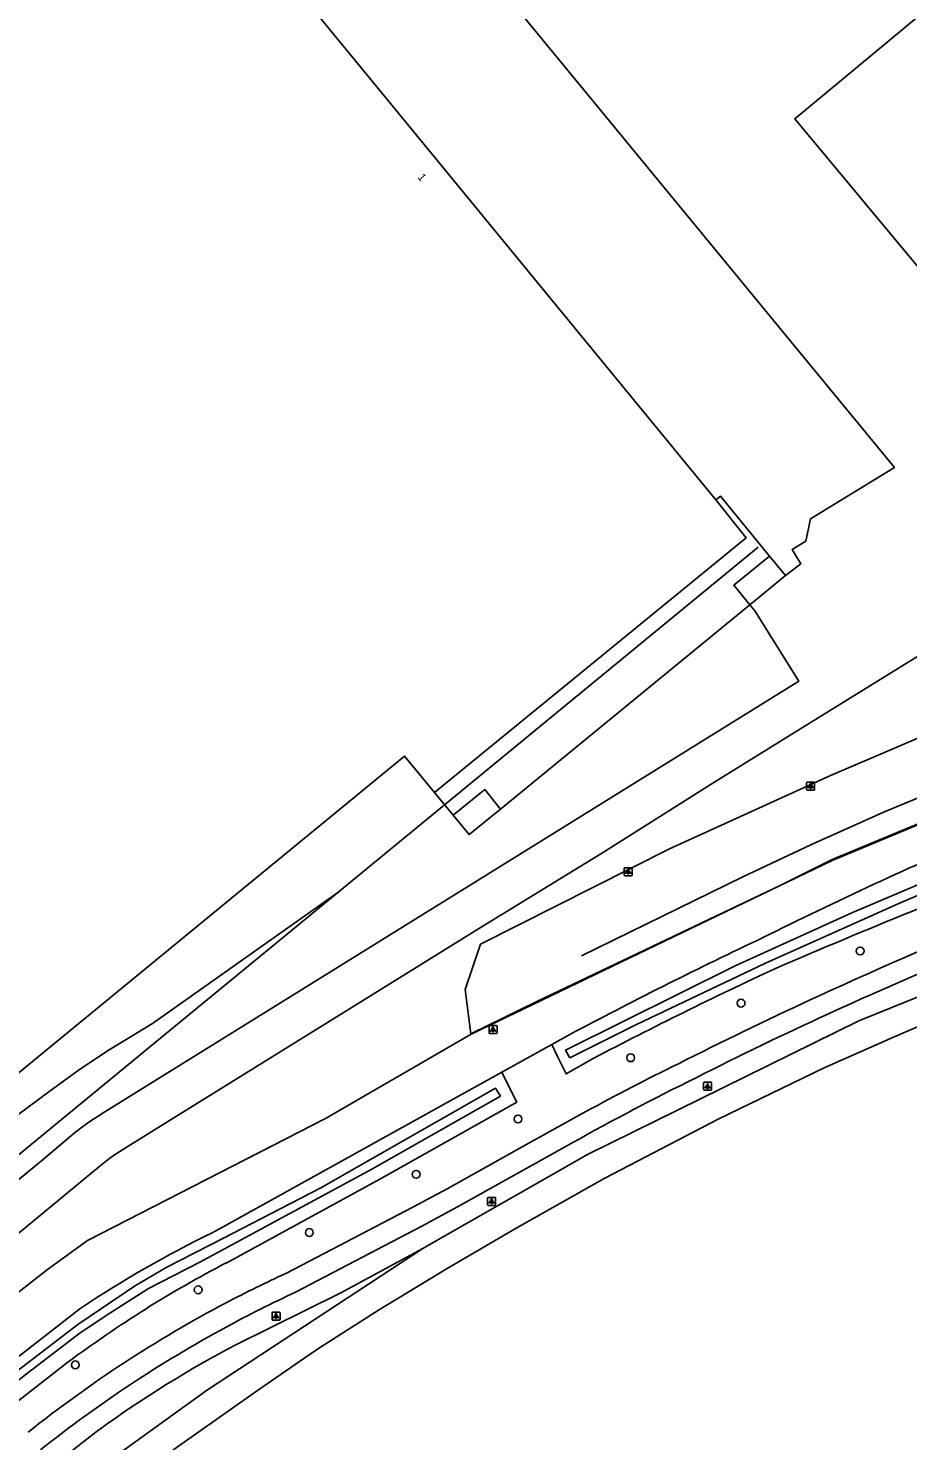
# Model space of a CAD drawing. Extents: x 156141 to 158132, y 385651 to 388399.
# Drawn here: x 157475.3 to 157585.1, y 386329.6 to 386506.1 of the extents above; entities that cross this region are included whole.
import ezdxf

# ---------------------------------------------------------------- set-up
doc = ezdxf.new("R2010")
doc.units = 0
for name, color, linetype in [('IMGEO_Boom', 7, 'Continuous'), ('IMGEO_Fietspad_gesloten', 7, 'Continuous'), ('IMGEO_Groenvoorziening', 7, 'Continuous'), ('IMGEO_Hek', 7, 'Continuous'), ('IMGEO_Lichtpunt', 7, 'Continuous'), ('IMGEO_Pand', 7, 'Continuous'), ('IMGEO_Pand_nummerreeks', 7, 'Continuous'), ('IMGEO_Pand_overbouw', 7, 'Continuous'), ('IMGEO_Rijbaan_lokaal_gesloten', 7, 'Continuous'), ('IMGEO_Rijbaan_regionaal_gesloten', 7, 'Continuous'), ('IMGEO_Spoor', 7, 'Continuous'), ('IMGEO_Waterloop', 7, 'Continuous')]:
    doc.layers.add(name, color=color, linetype=linetype)

msp = doc.modelspace()

# ---------------------------------------------------------------- linework, layer by layer
at = {"layer": 'IMGEO_Boom'}
for centre in [(157579.2, 386390.83), (157564.32, 386384.31), (157550.53, 386377.49), (157536.46, 386369.83), (157523.74, 386362.92), (157510.39, 386355.65), (157496.5, 386348.49), (157481.17, 386339.11)]:
    msp.add_circle(centre, 0.489, dxfattribs=at)
at = {"layer": 'IMGEO_Fietspad_gesloten'}
for points in [[(157544.94, 386370.77), (157538.12, 386366.99), (157527.61, 386361.09), (157523.33, 386358.81), (157507.54, 386350.59)], [(157508.68, 386348.2), (157524.46, 386356.43), (157528.89, 386358.86), (157542.26, 386366.31)]]:
    msp.add_lwpolyline(points, dxfattribs=at)
for centre, radius, start, end in [((157793.28, 385908.95), 524.31, 112.8322, 116.8479), ((157772.81, 385952.37), 473.77, 112.5808, 117.006), ((157711.7, 386062.99), 350.05, 116.3206, 118.4491), ((157695.37, 386096), 310.66, 116.3095, 119.5284), ((157573.88, 386206.5), 158.62, 114.7207, 117.757), ((157574.96, 386205.5), 157.34, 114.9157, 118.4519), ((157573.04, 386208.24), 156.7, 117.7846, 128.6001), ((157575.31, 386204.79), 158.13, 118.4403, 128.5343)]:
    msp.add_arc(centre, radius, start, end, dxfattribs=at)
at = {"layer": 'IMGEO_Groenvoorziening'}
for points in [[(157339.86, 386268.96), (157352.27, 386257.41), (157352.34, 386257.32), (157382.14, 386277.04), (157430.23, 386313.89), (157477.68, 386351.03), (157482.67, 386354.66), (157512.4, 386369.91), (157530.59, 386380.43), (157575.72, 386402.15), (157598.97, 386411.86), (157604.04, 386414.03)], [(157540.67, 386379.14), (157543.7, 386380.81)], [(157534.42, 386375.67), (157540.67, 386379.14)], [(157540.67, 386379.14), (157541.41, 386377.63), (157542.47, 386375.46), (157545.86, 386377.41)], [(157534.42, 386375.67), (157500, 386356.58), (157498.27, 386355.61)], [(157500, 386351.84), (157519.19, 386362.3), (157536.3, 386371.92), (157535.13, 386374.25), (157534.42, 386375.67)], [(157481.73, 386346.13), (157453.23, 386323.96)], [(157455.68, 386320.3), (157480.24, 386339.44)]]:
    msp.add_lwpolyline(points, dxfattribs=at)
for centre, radius, start, end in [((157779.72, 385968.59), 474.26, 112.9192, 116.6526), ((157885.4, 385657.06), 797.22, 110.7471, 113.41331), ((157814.81, 385867.9), 580.16, 115.28841, 117.85941), ((157786.41, 385918.53), 518.11, 114.8578, 117.6645), ((157559.17, 386230.28), 139.35, 115.9146, 123.7608), ((157567.48, 386222.44), 145.95, 117.5413, 126.709)]:
    msp.add_arc(centre, radius, start, end, dxfattribs=at)
at = {"layer": 'IMGEO_Hek'}
for points in [[(157530.57, 386380.47), (157538.83, 386384.53), (157569.28, 386399.05), (157575.68, 386402.27), (157603.27, 386413.71), (157645.66, 386431.8), (157652.81, 386435.22), (157660.58, 386439.74), (157663.12, 386441.34), (157670.73, 386431.92)], [(157622.27, 386433.54), (157623.13, 386432.56), (157593.02, 386420.26), (157575.42, 386412.72), (157555.37, 386403.59), (157531.79, 386391.68), (157529.84, 386386.02), (157530.57, 386380.47)], [(157604.04, 386414.03), (157598.97, 386411.86), (157575.72, 386402.15), (157530.59, 386380.43)], [(157530.59, 386380.43), (157512.4, 386369.91), (157482.67, 386354.66), (157477.68, 386351.03), (157430.23, 386313.89), (157382.14, 386277.04), (157352.34, 386257.32), (157352.27, 386257.41)], [(157530.57, 386380.56), (157530.59, 386380.43)]]:
    msp.add_lwpolyline(points, dxfattribs=at)
at = {"layer": 'IMGEO_Lichtpunt'}
for p, q in [((157572.51, 386411.84), (157572.51, 386411.03)), ((157572.51, 386411.84), (157572.51, 386411.03)), ((157573.42, 386411.93), (157572.61, 386411.93)), ((157573.42, 386411.93), (157572.61, 386411.93)), ((157573.51, 386411.03), (157573.51, 386411.84)), ((157573.51, 386411.03), (157573.51, 386411.84)), ((157572.61, 386410.94), (157573.42, 386410.94)), ((157572.61, 386410.94), (157573.42, 386410.94)), ((157549.73, 386401.14), (157549.73, 386400.34)), ((157549.73, 386401.14), (157549.73, 386400.34)), ((157550.63, 386401.24), (157549.82, 386401.24)), ((157550.63, 386401.24), (157549.82, 386401.24)), ((157550.73, 386400.34), (157550.73, 386401.14)), ((157550.73, 386400.34), (157550.73, 386401.14)), ((157549.82, 386400.24), (157550.63, 386400.24)), ((157549.82, 386400.24), (157550.63, 386400.24)), ((157532.84, 386381.43), (157532.84, 386380.63)), ((157532.84, 386381.43), (157532.84, 386380.63)), ((157533.74, 386381.53), (157532.93, 386381.53)), ((157533.74, 386381.53), (157532.93, 386381.53)), ((157532.93, 386380.53), (157533.74, 386380.53)), ((157532.93, 386380.53), (157533.74, 386380.53)), ((157533.84, 386380.63), (157533.84, 386381.43)), ((157533.84, 386380.63), (157533.84, 386381.43)), ((157559.64, 386374.34), (157559.64, 386373.53)), ((157559.64, 386374.34), (157559.64, 386373.53)), ((157560.55, 386374.43), (157559.74, 386374.43)), ((157560.55, 386374.43), (157559.74, 386374.43)), ((157559.74, 386373.43), (157560.55, 386373.43)), ((157559.74, 386373.43), (157560.55, 386373.43)), ((157560.64, 386373.53), (157560.64, 386374.34)), ((157560.64, 386373.53), (157560.64, 386374.34)), ((157532.66, 386359.95), (157532.66, 386359.14)), ((157532.66, 386359.95), (157532.66, 386359.14)), ((157533.56, 386360.04), (157532.76, 386360.04)), ((157533.56, 386360.04), (157532.76, 386360.04)), ((157532.76, 386359.04), (157533.56, 386359.04)), ((157532.76, 386359.04), (157533.56, 386359.04)), ((157533.66, 386359.14), (157533.66, 386359.95)), ((157533.66, 386359.14), (157533.66, 386359.95)), ((157505.74, 386345.61), (157505.74, 386344.81)), ((157505.74, 386345.61), (157505.74, 386344.81)), ((157506.64, 386345.71), (157505.83, 386345.71)), ((157506.64, 386345.71), (157505.83, 386345.71)), ((157505.83, 386344.71), (157506.64, 386344.71)), ((157505.83, 386344.71), (157506.64, 386344.71)), ((157506.74, 386344.81), (157506.74, 386345.61)), ((157506.74, 386344.81), (157506.74, 386345.61))]:
    msp.add_line(p, q, dxfattribs=at)
for points in [[(157572.89, 386411.5), (157572.93, 386411.48), (157572.74, 386411.21), (157572.7, 386411.24), (157572.89, 386411.5)], [(157572.99, 386411.46), (157573.04, 386411.46), (157573.04, 386411.13), (157572.99, 386411.13), (157572.99, 386411.46)], [(157573.1, 386411.48), (157573.14, 386411.5), (157573.33, 386411.24), (157573.29, 386411.21), (157573.1, 386411.48)], [(157550.1, 386400.81), (157550.14, 386400.78), (157549.96, 386400.52), (157549.92, 386400.54), (157550.1, 386400.81)], [(157550.21, 386400.76), (157550.25, 386400.76), (157550.25, 386400.44), (157550.21, 386400.44), (157550.21, 386400.76)], [(157550.32, 386400.78), (157550.35, 386400.81), (157550.54, 386400.54), (157550.5, 386400.52), (157550.32, 386400.78)], [(157533.21, 386381.1), (157533.25, 386381.07), (157533.07, 386380.81), (157533.03, 386380.83), (157533.21, 386381.1)], [(157533.32, 386381.05), (157533.36, 386381.05), (157533.36, 386380.73), (157533.32, 386380.73), (157533.32, 386381.05)], [(157533.43, 386381.07), (157533.46, 386381.1), (157533.65, 386380.83), (157533.61, 386380.81), (157533.43, 386381.07)], [(157560.02, 386374), (157560.06, 386373.97), (157559.87, 386373.71), (157559.83, 386373.74), (157560.02, 386374)], [(157560.12, 386373.95), (157560.17, 386373.95), (157560.17, 386373.63), (157560.12, 386373.63), (157560.12, 386373.95)], [(157560.23, 386373.97), (157560.27, 386374), (157560.45, 386373.74), (157560.42, 386373.71), (157560.23, 386373.97)], [(157533.04, 386359.61), (157533.07, 386359.58), (157532.89, 386359.32), (157532.85, 386359.35), (157533.04, 386359.61)], [(157533.14, 386359.56), (157533.19, 386359.56), (157533.19, 386359.24), (157533.14, 386359.24), (157533.14, 386359.56)], [(157533.25, 386359.58), (157533.29, 386359.61), (157533.47, 386359.35), (157533.43, 386359.32), (157533.25, 386359.58)], [(157506.11, 386345.28), (157506.15, 386345.25), (157505.96, 386344.99), (157505.93, 386345.01), (157506.11, 386345.28)], [(157506.21, 386345.23), (157506.26, 386345.23), (157506.26, 386344.91), (157506.21, 386344.91), (157506.21, 386345.23)], [(157506.32, 386345.25), (157506.36, 386345.28), (157506.55, 386345.01), (157506.51, 386344.99), (157506.32, 386345.25)]]:
    msp.add_lwpolyline(points, dxfattribs=at)
for centre in [(157573.01, 386411.64), (157550.23, 386400.94), (157533.34, 386381.23), (157560.14, 386374.13), (157533.16, 386359.74), (157506.24, 386345.41)]:
    msp.add_circle(centre, 0.0994, dxfattribs=at)
for centre, start, end in [((157572.61, 386411.84), 90, 180), ((157572.61, 386411.84), 90, 180), ((157573.42, 386411.84), 0, 90), ((157573.42, 386411.84), 0, 90), ((157572.61, 386411.03), 180, 270), ((157572.61, 386411.03), 180, 270), ((157573.42, 386411.03), 270, 0), ((157573.42, 386411.03), 270, 360), ((157549.82, 386401.14), 90, 180), ((157549.82, 386401.14), 90, 180), ((157550.63, 386401.14), 0, 90), ((157550.63, 386401.14), 0, 90), ((157549.82, 386400.34), 180, 270), ((157549.82, 386400.34), 180, 270), ((157550.63, 386400.34), 270, 0), ((157550.63, 386400.34), 270, 360), ((157532.93, 386381.43), 90, 180), ((157532.93, 386381.43), 90, 180), ((157532.93, 386380.63), 180, 270), ((157532.93, 386380.63), 180, 270), ((157533.74, 386381.43), 0, 90), ((157533.74, 386381.43), 0, 90), ((157533.74, 386380.63), 270, 0), ((157533.74, 386380.63), 270, 360), ((157559.74, 386374.34), 90, 180), ((157559.74, 386374.34), 90, 180), ((157559.74, 386373.53), 180, 270), ((157559.74, 386373.53), 180, 270), ((157560.55, 386374.34), 0, 90), ((157560.55, 386374.34), 0, 90), ((157560.55, 386373.53), 270, 0), ((157560.55, 386373.53), 270, 360), ((157532.76, 386359.95), 90, 180), ((157532.76, 386359.95), 90, 180), ((157532.76, 386359.14), 180, 270), ((157532.76, 386359.14), 180, 270), ((157533.56, 386359.95), 0, 90), ((157533.56, 386359.95), 0, 90), ((157533.56, 386359.14), 270, 0), ((157533.56, 386359.14), 270, 360), ((157505.83, 386345.61), 90, 180), ((157505.83, 386345.61), 90, 180), ((157505.83, 386344.81), 180, 270), ((157505.83, 386344.81), 180, 270), ((157506.64, 386345.61), 0, 90), ((157506.64, 386345.61), 0, 90), ((157506.64, 386344.81), 270, 0), ((157506.64, 386344.81), 270, 360)]:
    msp.add_arc(centre, 0.0946, start, end, dxfattribs=at)
at = {"layer": 'IMGEO_Pand'}
for points in [[(157500, 386521.78), (157517.86, 386500), (157561.15, 386447.21), (157564.94, 386442.47), (157526.01, 386410.62), (157522.28, 386415.19), (157500, 386396.9), (157437.19, 386345.33)], [(157565.4, 386434.08), (157563.4, 386436.54), (157567.87, 386440.18), (157569.86, 386437.77)], [(157569.86, 386437.77), (157565.4, 386434.08)], [(157532.3, 386410.99), (157534.28, 386408.56), (157530.35, 386405.38), (157528.36, 386407.81), (157532.3, 386410.99)]]:
    msp.add_lwpolyline(points, dxfattribs=at)
at = {"layer": 'IMGEO_Pand_overbouw'}
msp.add_lwpolyline([(157526.01, 386410.62), (157528.36, 386407.81), (157532.3, 386410.99), (157534.28, 386408.56), (157565.4, 386434.08), (157563.4, 386436.54), (157567.87, 386440.18), (157561.75, 386447.68), (157561.15, 386447.21), (157564.94, 386442.47)], close=True, dxfattribs=at)
at = {"layer": 'IMGEO_Rijbaan_lokaal_gesloten'}
for points in [[(157569.86, 386437.77), (157571.77, 386439.21), (157570.69, 386440.98), (157572.41, 386442.05), (157573.01, 386444.83), (157583.48, 386451.26), (157508.72, 386542.22), (157512.5, 386545.37), (157508.7, 386549.74), (157492.76, 386568.86), (157484.61, 386573.36), (157464.34, 386578.73)], [(157616.05, 386532.21), (157571.02, 386494.83), (157591.64, 386470.05), (157591.36, 386469.81), (157609.07, 386448.45), (157593.22, 386438.69), (157598.46, 386430.19), (157593.87, 386427.43), (157591.6, 386430.88), (157573.95, 386419.95), (157560.93, 386411.9), (157546.8, 386402.98), (157531.84, 386393.8), (157493.13, 386369.76), (157487.63, 386366.34), (157486.72, 386365.79), (157485.93, 386365.29), (157485.09, 386364.65), (157484.25, 386364), (157452.3, 386337.58)], [(157364.61, 386361.35), (157347.21, 386347.1), (157383.83, 386302.6), (157408.3, 386308.29), (157477.18, 386364.8), (157481.02, 386368.05), (157481.78, 386368.65), (157482.85, 386369.44), (157484.01, 386370.2), (157484.86, 386370.74), (157571.52, 386424.55), (157566.06, 386433.33), (157565.4, 386434.08)]]:
    msp.add_lwpolyline(points, dxfattribs=at)
at = {"layer": 'IMGEO_Rijbaan_regionaal_gesloten'}
for points in [[(157693.24, 386414.59), (157682.38, 386412.38), (157669.45, 386409.54), (157663.31, 386408.04), (157659.3, 386407.05), (157650.7, 386404.5), (157639.06, 386401.02), (157636.82, 386400.26), (157636.79, 386400.26), (157627.84, 386397.25), (157614.06, 386392.56), (157603.26, 386388.37), (157592.75, 386384.1), (157583.38, 386380.05), (157574.72, 386376.22), (157561.44, 386369.82), (157547.3, 386362.43), (157536.23, 386356.18), (157527.63, 386351.14), (157519.04, 386345.95), (157511.8, 386341.33), (157510.36, 386340.35), (157503.91, 386335.93), (157493.33, 386328.47)], [(157524.58, 386353.66), (157525.58, 386354.23), (157530.6, 386357.12), (157545.13, 386365.38), (157579.02, 386382.1), (157614.03, 386396.26), (157626.28, 386400.63), (157635.5, 386403.68), (157649.01, 386407.77)], [(157364.96, 386237.46), (157374.34, 386243.44), (157384.94, 386250.51), (157396.12, 386257.91), (157405.88, 386265.1), (157418.99, 386275.24), (157420.02, 386276.03), (157436.11, 386288.57), (157441.22, 386292.55), (157456.83, 386304.83), (157473.02, 386317.49), (157484.84, 386326.75), (157497.69, 386336), (157524.58, 386353.66)], [(157524.58, 386353.66), (157514.25, 386348.06), (157501.28, 386341.67)], [(157484.12, 386331.01), (157452.99, 386306.83), (157442.44, 386298.4), (157433.74, 386291.51), (157425.21, 386284.6), (157413.71, 386275.64), (157385.84, 386255.26), (157369.87, 386244.48)]]:
    msp.add_lwpolyline(points, dxfattribs=at)
msp.add_arc((157567.35, 386216.22), 141.78, 117.7726, 125.9454, dxfattribs=at)
at = {"layer": 'IMGEO_Spoor'}
for points in [[(157743.69, 386467.77), (157737.76, 386468.32), (157732.45, 386468.42), (157727.23, 386468.32), (157722.32, 386467.99), (157717.72, 386467.39), (157711.69, 386466.27), (157706.48, 386465.04), (157702.03, 386463.71), (157697.93, 386462.37), (157693.91, 386460.75), (157689.92, 386459.03), (157685.32, 386456.68), (157651.06, 386438.03), (157642.92, 386433.88), (157636.31, 386430.68), (157629.32, 386427.49), (157623.89, 386425.12), (157612.03, 386420.23), (157594.4, 386413.28), (157582.3, 386408.25), (157573.12, 386404.15), (157564.55, 386400.1), (157544.39, 386390.22)], [(157566.47, 386441.31), (157513.95, 386398.12)], [(157513.95, 386398.12), (157490.8, 386381.75)], [(157513.95, 386398.12), (157491.86, 386379.98)], [(157490.8, 386381.75), (157485.4, 386378.46), (157481.7, 386376.01), (157477.85, 386373.24), (157472.71, 386369.38), (157460.63, 386359.77), (157447.46, 386348.99)], [(157491.86, 386379.98), (157450.01, 386345.57)]]:
    msp.add_lwpolyline(points, dxfattribs=at)
at = {"layer": 'IMGEO_Waterloop'}
for points in [[(157627.97, 386413.65), (157615.64, 386409.02), (157593.98, 386401), (157584.02, 386396.77), (157567.37, 386389.32), (157551.26, 386381.64), (157542.95, 386377.46)], [(157542.95, 386377.46), (157542.39, 386378.43), (157563.6, 386388.96), (157578.17, 386395.58), (157594.54, 386402.56), (157597.64, 386403.91), (157597.82, 386404.79), (157596.69, 386407.25)], [(157534.27, 386372.67), (157533.64, 386373.68), (157511.82, 386361.24), (157499.58, 386354.89), (157492.49, 386351.26), (157488.56, 386348.95), (157481.49, 386344.16), (157463.8, 386330.63), (157445.89, 386316.72), (157427.91, 386302.04), (157410.38, 386288.06), (157400.85, 386280.99), (157398.64, 386280.42), (157397.55, 386280.11), (157396.7, 386279.42), (157396.24, 386278.57), (157394.09, 386275.76), (157389.82, 386272.66), (157381.03, 386266.72), (157364.86, 386255.65)], [(157365.41, 386254.7), (157378.72, 386263.8), (157389.81, 386271.61), (157403.2, 386281.26), (157414.18, 386289.57), (157427.78, 386300.46), (157437.58, 386308.59), (157448.78, 386317.35), (157464.1, 386329.39), (157475.03, 386337.97), (157481.76, 386343.1), (157485.46, 386345.56), (157490.32, 386348.64), (157496.71, 386351.96), (157518.19, 386363.57), (157534.27, 386372.67)]]:
    msp.add_lwpolyline(points, dxfattribs=at)

# ---------------------------------------------------------------- texts
at = {"layer": 'IMGEO_Pand_nummerreeks'}
msp.add_text('1', height=1, rotation=309.3677, dxfattribs=at).set_placement((157523.86, 386487.49))

doc.saveas('drawing.dxf')
